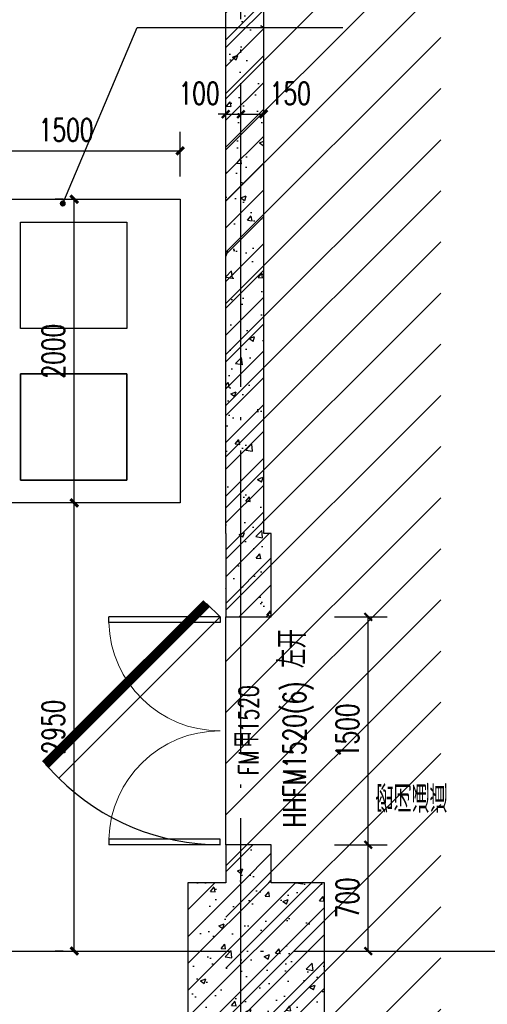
# Model space of a CAD drawing. Extents: x 797781 to 1255204, y 21234 to 1024248.
# Tile 770 of 1056: x 1163717 to 1166793, y 506768 to 513252. Entities that reach past the tile are written whole.
import ezdxf

# ---------------------------------------------------------------- set-up
doc = ezdxf.new("R2010")
doc.units = 0
doc.header["$LTSCALE"] = 1000
doc.header["$MEASUREMENT"] = 0
doc.linetypes.add('230303生产综合楼-平面图_t8$0$DOTE', pattern=[2.42, 2, -0.2, 0.02, -0.2])
for name, color, linetype in [('230303生产综合楼-平面图_t8$0$COLUMN', 40, 'Continuous'), ('230303生产综合楼-平面图_t8$0$DIM_LEAD', 3, 'Continuous'), ('230303生产综合楼-平面图_t8$0$DOOR_FIRE', 4, 'Continuous'), ('230303生产综合楼-平面图_t8$0$DOOR_FIRE_TEXT', 7, 'Continuous'), ('230303生产综合楼-平面图_t8$0$DOTE', 1, '230303生产综合楼-平面图_t8$0$DOTE'), ('230303生产综合楼-平面图_t8$0$PUB_DIM', 3, 'Continuous'), ('230303生产综合楼-平面图_t8$0$PUB_HATCH', 8, 'Continuous'), ('230303生产综合楼-平面图_t8$0$PUB_TEXT', 7, 'Continuous'), ('230303生产综合楼-平面图_t8$0$WALL', 40, 'Continuous'), ('230303生产综合楼-平面图_t8$0$WINDOW', 4, 'Continuous'), ('230303生产综合楼-平面图_t8$0$WINDOW_TEXT', 7, 'Continuous'), ('PUB_DIM', 3, 'Continuous')]:
    doc.layers.add(name, color=color, linetype=linetype)
doc.styles.add('230303生产综合楼-平面图_t8$0$_HZTXT', font='@HZTXT_E', dxfattribs={"width": 0.7, "bigfont": '@@HZTXT'})
doc.styles.add('230303生产综合楼-平面图_T8$0$_TCH_DIM_T3', font='SIMPLEX', dxfattribs={"width": 0.705882, "bigfont": 'GBCBIG'})
doc.styles.add('230303生产综合楼-平面图_t8$0$_TCH_WINDOW', font='SIMPLEX', dxfattribs={"height": 3.5, "bigfont": 'GBCBIG'})
doc.styles.add('_TCH_DIM_T3', font='SIMPLEX', dxfattribs={"width": 0.705882, "bigfont": 'GBCBIG'})
doc.dimstyles.new('230303生产综合楼-平面图_T8$0$_TCH_ARCH&&50', dxfattribs={"dimtxt": 148.75, "dimasz": 50, "dimexe": 125, "dimexo": 150, "dimgap": 63.125, "dimtad": 1, "dimdec": 0, "dimzin": 0, "dimdsep": 46, "dimtxsty": '230303生产综合楼-平面图_T8$0$_TCH_DIM_T3', "dimblk": '230303生产综合楼-平面图_t8$0$_ArchTick', "dimcen": 0.09, "dimclrt": 7, "dimazin": 2, "dimtfac": 1, "dimtdec": 0, "dimtix": 1, "dimtmove": 2, "dimatfit": 3, "dimfxl": 1, "dimtolj": 1, "dimtzin": 0, "dimarcsym": 0})
doc.dimstyles.new('_TCH_ARCH&&50', dxfattribs={"dimtxt": 148.75, "dimasz": 50, "dimexe": 125, "dimexo": 150, "dimgap": 63.125, "dimtad": 1, "dimdec": 0, "dimzin": 0, "dimdsep": 46, "dimtxsty": '_TCH_DIM_T3', "dimblk": 'ARCHTICK', "dimcen": 0.09, "dimclrt": 7, "dimazin": 2, "dimtfac": 1, "dimtdec": 0, "dimtix": 1, "dimtmove": 2, "dimatfit": 3, "dimfxl": 1, "dimtolj": 1, "dimtzin": 0, "dimarcsym": 0})
pattern_1 = [(45, (0, 0), (-88.388348, 88.388348), []), (50, (0, 0), (358.63009, -31.37607), [37.5, -412.5]), (355, (0, 0), (-69.37567, 376.09607), [30, -330]), (100.4514, (29.9, -2.6), (289.25469, 344.71977), [31.8701, -350.57106]), (46.1842, (0, 100), (533.62052, -82.7595), [56.25, -618.75]), (96.6356, (44.47, 93.1), (467.33135, 487.05894), [47.80514, -525.8565]), (351.1842, (0, 100), (467.33097, 487.0593), [45, -495]), (21, (50, 75), (298.453526, -201.309445), [37.5, -412.5]), (326, (50, 75), (121.65767, 362.57502), [30, -330]), (71.4514, (74.87, 58.22), (420.11131, 161.26525), [31.8701, -350.57106]), (37.5, (0, 0), (6.079928, 166.446927), [0, -326, 0, -335, 0, -331.25]), (7.5, (0, 0), (131.534769, 197.205856), [0, -191, 0, -318.5, 0, -126.25]), (327.5, (-111.5, 0), (266.911218, -11.277436), [0, -125, 0, -390, 0, -517.5]), (317.5, (-161.5, 0), (291.593085, 50.05249), [0, -162.5, 0, -259, 0, -367.5])]

# ---------------------------------------------------------------- blocks, each defined once
blk = doc.blocks.new('_ArchTick')
at = {"color": 0, "linetype": 'ByBlock', "const_width": 0.4}
blk.add_lwpolyline([(-0.5, -0.5), (0.5, 0.5)], dxfattribs=at)
blk = doc.blocks.new('*D2964')
at = {"layer": 'Defpoints', "color": 0, "transparency": 16777216}
for p in [(1164075.6, 510069.3), (1164153.7, 510069.3), (1164153.7, 507119)]:
    blk.add_point(p, dxfattribs=at)
at = {"layer": 'PUB_DIM', "color": 0, "lineweight": -2, "transparency": 16777216}
for p, q in [((1164003.7, 510069.3), (1163950.6, 510069.3)), ((1164075.6, 507119), (1164075.6, 510069.3)), ((1164003.7, 507119), (1163950.6, 507119))]:
    blk.add_line(p, q, dxfattribs=at)
at = {"layer": 'PUB_DIM', "color": 0, "lineweight": -2, "transparency": 16777216, "xscale": 50, "yscale": 50, "zscale": 50}
for p, rotation in [((1164075.6, 510069.3), 90), ((1164075.6, 507119), 270)]:
    blk.add_blockref('_ArchTick', p, dxfattribs=dict(at, rotation=rotation))
at = {"layer": 'PUB_DIM', "color": 7, "transparency": 16777216, "insert": (1163938.1, 508594.1), "char_height": 148.75, "attachment_point": 5, "rotation": 90, "style": '_TCH_DIM_T3'}
blk.add_mtext('\\A1;2950', dxfattribs=at)
blk = doc.blocks.new('*D2965')
at = {"layer": 'Defpoints', "color": 0, "transparency": 16777216}
for p in [(1164075.6, 512069.3), (1164153.7, 512069.3), (1164153.7, 510069.3)]:
    blk.add_point(p, dxfattribs=at)
at = {"layer": 'PUB_DIM', "color": 0, "lineweight": -2, "transparency": 16777216}
for p, q in [((1164003.7, 512069.3), (1163950.6, 512069.3)), ((1164075.6, 510069.3), (1164075.6, 512069.3)), ((1164003.7, 510069.3), (1163950.6, 510069.3))]:
    blk.add_line(p, q, dxfattribs=at)
at = {"layer": 'PUB_DIM', "color": 0, "lineweight": -2, "transparency": 16777216, "xscale": 50, "yscale": 50, "zscale": 50}
for p, rotation in [((1164075.6, 512069.3), 90), ((1164075.6, 510069.3), 270)]:
    blk.add_blockref('_ArchTick', p, dxfattribs=dict(at, rotation=rotation))
at = {"layer": 'PUB_DIM', "color": 7, "transparency": 16777216, "insert": (1163938.1, 511069.3), "char_height": 148.75, "attachment_point": 5, "rotation": 90, "style": '_TCH_DIM_T3'}
blk.add_mtext('\\A1;2000', dxfattribs=at)
blk = doc.blocks.new('*D2967')
at = {"layer": 'Defpoints', "color": 0, "transparency": 16777216}
for p in [(1164772.1, 512388.6), (1163272.1, 512069.3), (1164772.1, 512069.3)]:
    blk.add_point(p, dxfattribs=at)
at = {"layer": 'PUB_DIM', "color": 0, "lineweight": -2, "transparency": 16777216}
for p, q in [((1163272.1, 512219.3), (1163272.1, 512513.6)), ((1164772.1, 512219.3), (1164772.1, 512513.6)), ((1163272.1, 512388.6), (1164772.1, 512388.6))]:
    blk.add_line(p, q, dxfattribs=at)
at = {"layer": 'PUB_DIM', "color": 0, "lineweight": -2, "transparency": 16777216, "xscale": 50, "yscale": 50, "zscale": 50, "rotation": 180}
blk.add_blockref('_ArchTick', (1163272.1, 512388.6), dxfattribs=at)
at = {"layer": 'PUB_DIM', "color": 0, "lineweight": -2, "transparency": 16777216, "xscale": 50, "yscale": 50, "zscale": 50}
blk.add_blockref('_ArchTick', (1164772.1, 512388.6), dxfattribs=at)
at = {"layer": 'PUB_DIM', "color": 7, "transparency": 16777216, "insert": (1164022.1, 512526.1), "char_height": 148.75, "attachment_point": 5, "style": '_TCH_DIM_T3'}
blk.add_mtext('\\A1;1500', dxfattribs=at)
blk = doc.blocks.new('230303生产综合楼-平面图_t8$0$_ArchTick')
at = {"color": 0, "linetype": 'ByBlock', "const_width": 0.3}
blk.add_lwpolyline([(-0.5, -0.5), (0.5, 0.5)], dxfattribs=at)
blk = doc.blocks.new('*D3502')
at = {"layer": '230303生产综合楼-平面图_t8$0$PUB_DIM', "color": 0, "lineweight": -2, "transparency": 16777216}
for p, q in [((1165072.1, 512629.5), (1165022.1, 512629.5)), ((1165072.1, 512629.5), (1165172.1, 512629.5)), ((1165172.1, 512629.5), (1165222.1, 512629.5)), ((1165072.1, 512491.8), (1165072.1, 512504.5)), ((1165172.1, 512491.8), (1165172.1, 512504.5))]:
    blk.add_line(p, q, dxfattribs=at)
at = {"layer": 'Defpoints', "color": 0, "transparency": 16777216}
for p in [(1165072.1, 512641.8), (1165172.1, 512641.8), (1165172.1, 512629.5)]:
    blk.add_point(p, dxfattribs=at)
at = {"layer": '230303生产综合楼-平面图_t8$0$PUB_DIM', "color": 0, "lineweight": -2, "transparency": 16777216, "xscale": 50, "yscale": 50, "zscale": 50}
blk.add_blockref('230303生产综合楼-平面图_t8$0$_ArchTick', (1165072.1, 512629.5), dxfattribs=at)
at = {"layer": '230303生产综合楼-平面图_t8$0$PUB_DIM', "color": 0, "lineweight": -2, "transparency": 16777216, "xscale": 50, "yscale": 50, "zscale": 50, "rotation": 180}
blk.add_blockref('230303生产综合楼-平面图_t8$0$_ArchTick', (1165172.1, 512629.5), dxfattribs=at)
at = {"layer": '230303生产综合楼-平面图_t8$0$PUB_DIM', "color": 7, "transparency": 16777216, "insert": (1164897.1, 512767), "char_height": 148.75, "attachment_point": 5, "style": '230303生产综合楼-平面图_T8$0$_TCH_DIM_T3'}
blk.add_mtext('\\A1;100', dxfattribs=at)
blk = doc.blocks.new('*D3503')
at = {"layer": '230303生产综合楼-平面图_t8$0$PUB_DIM', "color": 0, "lineweight": -2, "transparency": 16777216}
for p, q in [((1165172.1, 512629.5), (1165322.1, 512629.5)), ((1165172.1, 512491.8), (1165172.1, 512504.5)), ((1165322.1, 512491.8), (1165322.1, 512504.5))]:
    blk.add_line(p, q, dxfattribs=at)
at = {"layer": 'Defpoints', "color": 0, "transparency": 16777216}
for p in [(1165172.1, 512641.8), (1165322.1, 512641.8), (1165322.1, 512629.5)]:
    blk.add_point(p, dxfattribs=at)
at = {"layer": '230303生产综合楼-平面图_t8$0$PUB_DIM', "color": 0, "lineweight": -2, "transparency": 16777216, "xscale": 50, "yscale": 50, "zscale": 50, "rotation": 180}
blk.add_blockref('230303生产综合楼-平面图_t8$0$_ArchTick', (1165172.1, 512629.5), dxfattribs=at)
at = {"layer": '230303生产综合楼-平面图_t8$0$PUB_DIM', "color": 0, "lineweight": -2, "transparency": 16777216, "xscale": 50, "yscale": 50, "zscale": 50}
blk.add_blockref('230303生产综合楼-平面图_t8$0$_ArchTick', (1165322.1, 512629.5), dxfattribs=at)
at = {"layer": '230303生产综合楼-平面图_t8$0$PUB_DIM', "color": 7, "transparency": 16777216, "insert": (1165497.1, 512767), "char_height": 148.75, "attachment_point": 5, "style": '230303生产综合楼-平面图_T8$0$_TCH_DIM_T3'}
blk.add_mtext('\\A1;150', dxfattribs=at)
blk = doc.blocks.new('*D3504')
at = {"layer": '230303生产综合楼-平面图_t8$0$PUB_DIM', "color": 0, "lineweight": -2, "transparency": 16777216}
for p, q in [((1165788.3, 509319), (1166135, 509319)), ((1166010, 507819), (1166010, 509319)), ((1165788.3, 507819), (1166135, 507819))]:
    blk.add_line(p, q, dxfattribs=at)
at = {"layer": 'Defpoints', "color": 0, "transparency": 16777216}
for p in [(1165638.3, 509319), (1166010, 509319), (1165638.3, 507819)]:
    blk.add_point(p, dxfattribs=at)
at = {"layer": '230303生产综合楼-平面图_t8$0$PUB_DIM', "color": 0, "lineweight": -2, "transparency": 16777216, "xscale": 50, "yscale": 50, "zscale": 50}
for p, rotation in [((1166010, 509319), 90), ((1166010, 507819), 270)]:
    blk.add_blockref('230303生产综合楼-平面图_t8$0$_ArchTick', p, dxfattribs=dict(at, rotation=rotation))
at = {"layer": '230303生产综合楼-平面图_t8$0$PUB_DIM', "color": 7, "transparency": 16777216, "insert": (1165872.5, 508569), "char_height": 148.75, "attachment_point": 5, "rotation": 90, "style": '230303生产综合楼-平面图_T8$0$_TCH_DIM_T3'}
blk.add_mtext('\\A1;1500', dxfattribs=at)
blk = doc.blocks.new('*D3505')
at = {"layer": '230303生产综合楼-平面图_t8$0$PUB_DIM', "color": 0, "lineweight": -2, "transparency": 16777216}
for p, q in [((1165788.3, 507819), (1166135, 507819)), ((1166010, 507119), (1166010, 507819)), ((1165788.3, 507119), (1166135, 507119))]:
    blk.add_line(p, q, dxfattribs=at)
at = {"layer": 'Defpoints', "color": 0, "transparency": 16777216}
for p in [(1165638.3, 507819), (1166010, 507819), (1165638.3, 507119)]:
    blk.add_point(p, dxfattribs=at)
at = {"layer": '230303生产综合楼-平面图_t8$0$PUB_DIM', "color": 0, "lineweight": -2, "transparency": 16777216, "xscale": 50, "yscale": 50, "zscale": 50}
for p, rotation in [((1166010, 507819), 90), ((1166010, 507119), 270)]:
    blk.add_blockref('230303生产综合楼-平面图_t8$0$_ArchTick', p, dxfattribs=dict(at, rotation=rotation))
at = {"layer": '230303生产综合楼-平面图_t8$0$PUB_DIM', "color": 7, "transparency": 16777216, "insert": (1165872.5, 507469), "char_height": 148.75, "attachment_point": 5, "rotation": 90, "style": '230303生产综合楼-平面图_T8$0$_TCH_DIM_T3'}
blk.add_mtext('\\A1;700', dxfattribs=at)
blk = doc.blocks.new('230303生产综合楼-平面图_t8$0$$DorLib2D$00000002')
for p, q in [((-0.5, 0), (-0.5, 0.4875)), ((-0.475, 0.4875), (-0.5, 0.4875)), ((-0.475, 0), (-0.475, 0.4875)), ((0.475, 0), (0.475, 0.4875)), ((0.475, 0.4875), (0.5, 0.4875)), ((0.5, 0), (0.5, 0.4875)), ((-0.5, 0), (-0.475, 0)), ((0.5, 0), (0.475, 0))]:
    blk.add_line(p, q)
at = {"lineweight": 13}
for centre, start, end in [((-0.4875, 0), 0, 88.5307), ((0.4875, 0), 91.4693, 180)]:
    blk.add_arc(centre, 0.4875, start, end, dxfattribs=at)
blk = doc.blocks.new('230303生产综合楼-平面图_t8$0$$DorLib2D$00000085')
for p, q in [((-0.2071, 0.8321), (-0.1482, 0.891)), ((0.5, 0.125), (-0.2071, 0.8321)), ((0.5, 0.125), (0.5589, 0.1839))]:
    blk.add_line(p, q)
at = {"const_width": 0.0417}
blk.add_lwpolyline([(0.5589, 0.1839), (-0.1482, 0.891)], dxfattribs=at)
blk.add_arc((0.5, 0.125), 1, 135, 180)

msp = doc.modelspace()

# ---------------------------------------------------------------- hatches: boundary and pattern name
at = {"layer": '230303生产综合楼-平面图_t8$0$PUB_HATCH'}
h = msp.add_hatch(dxfattribs=at)
h.set_pattern_fill('ANSI31', color=256, scale=150)
h.set_pattern_definition([(45, (347808.03, 617851.47), (-168.3798, 168.3798), [])])
h.paths.add_polyline_path([(1166486.5, 515968.9), (1165072.1, 515968.9), (1165072.1, 506669), (1166486.5, 506669)])
h = msp.add_hatch(dxfattribs=at)
h.set_pattern_fill('钢筋混凝土', color=256, scale=50, style=0)
h.set_pattern_definition(pattern_1)
h.paths.add_polyline_path([(1165322.1, 515069), (1165072.1, 515069), (1165072.1, 509869), (1165322.1, 509869)])
h = msp.add_hatch(dxfattribs=at)
h.set_pattern_fill('钢筋混凝土', color=256, scale=50, style=0)
h.set_pattern_definition(pattern_1)
h.paths.add_polyline_path([(1165072.1, 509869), (1165072.1, 509319), (1165372.1, 509319), (1165372.1, 509869)])
h = msp.add_hatch(dxfattribs=at)
h.set_pattern_fill('钢筋混凝土', color=256, scale=50, style=0)
h.set_pattern_definition(pattern_1)
h.paths.add_polyline_path([(1165072.1, 507569), (1165372.1, 507569), (1165372.1, 507819), (1165072.1, 507819)])
h = msp.add_hatch(dxfattribs=at)
h.set_pattern_fill('钢筋混凝土', color=256, scale=50, style=0)
h.set_pattern_definition(pattern_1)
h.paths.add_polyline_path([(1164822.1, 506669), (1165722.1, 506669), (1165722.1, 507569), (1164822.1, 507569)])

# ---------------------------------------------------------------- linework, layer by layer
for points in [[(1163272.1, 512069.3), (1164772.1, 512069.3), (1164772.1, 510069.3), (1163272.1, 510069.3)], [(1163272.1, 512069.3), (1164772.1, 512069.3), (1164772.1, 510069.3), (1163272.1, 510069.3)], [(1164422.1, 511219.3), (1163722.1, 511219.3), (1163722.1, 511919.3), (1164422.1, 511919.3)], [(1164422.1, 511219.3), (1163722.1, 511219.3), (1163722.1, 511919.3), (1164422.1, 511919.3)], [(1163722.1, 510919.3), (1164422.1, 510919.3), (1164422.1, 510219.3), (1163722.1, 510219.3)], [(1163722.1, 510219.3), (1164422.1, 510219.3), (1164422.1, 510919.3), (1163722.1, 510919.3)]]:
    msp.add_lwpolyline(points, close=True)
at = {"layer": '230303生产综合楼-平面图_t8$0$COLUMN'}
for p, q in [((1165072.1, 507569), (1164822.1, 507569)), ((1164822.1, 507569), (1164822.1, 506669)), ((1165722.1, 507569), (1165372.1, 507569)), ((1165722.1, 506669), (1165722.1, 507569))]:
    msp.add_line(p, q, dxfattribs=at)
at = {"layer": '230303生产综合楼-平面图_t8$0$DIM_LEAD'}
for p, q in [((1164000.3, 512041.6), (1164489, 513200.5)), ((1164489, 513200.5), (1165843, 513200.5))]:
    msp.add_line(p, q, dxfattribs=at)
at = {"layer": '230303生产综合楼-平面图_t8$0$DIM_LEAD', "const_width": 20}
msp.add_lwpolyline([(1163996.4, 512032.4, 1), (1164004.1, 512050.8, 1)], format="xyb", close=True, dxfattribs=at)
at = {"layer": '230303生产综合楼-平面图_t8$0$DOTE'}
for p, q in [((1165172.1, 505994.5), (1165172.1, 516514)), ((1155840.7, 507119), (1166994.9, 507119))]:
    msp.add_line(p, q, dxfattribs=at)
at = {"layer": '230303生产综合楼-平面图_t8$0$WALL'}
for p, q in [((1165072.1, 509869), (1165072.1, 515069)), ((1165322.1, 509869), (1165322.1, 515069)), ((1165072.1, 509869), (1165072.1, 509319)), ((1165372.1, 509869), (1165322.1, 509869)), ((1165372.1, 509319), (1165372.1, 509869)), ((1165072.1, 509319), (1165372.1, 509319)), ((1165372.1, 507819), (1165072.1, 507819)), ((1165072.1, 507819), (1165072.1, 507569)), ((1165372.1, 507569), (1165372.1, 507819))]:
    msp.add_line(p, q, dxfattribs=at)
at = {"layer": '230303生产综合楼-平面图_t8$0$WINDOW'}
msp.add_line((1165072.1, 507819), (1165072.1, 509319), dxfattribs=at)

# ---------------------------------------------------------------- block references
at = {"layer": '230303生产综合楼-平面图_t8$0$DOOR_FIRE', "xscale": -1500, "yscale": -1500, "zscale": 100, "rotation": 270}
msp.add_blockref('230303生产综合楼-平面图_t8$0$$DorLib2D$00000002', (1165034.6, 508569), dxfattribs=at)
at = {"layer": '230303生产综合楼-平面图_t8$0$WINDOW', "xscale": 1500, "yscale": 1500, "zscale": 300, "rotation": 89.99995193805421}
msp.add_blockref('230303生产综合楼-平面图_t8$0$$DorLib2D$00000085', (1165222.1, 508569), dxfattribs=at)

# ---------------------------------------------------------------- texts
at = {"layer": '230303生产综合楼-平面图_t8$0$DOOR_FIRE_TEXT', "style": '230303生产综合楼-平面图_t8$0$_TCH_WINDOW', "width": 0.705882}
for s, p in [('1520', (1165287, 508560.1)), ('FM', (1165287, 508277.9))]:
    msp.add_text(s, height=127.5, rotation=90, dxfattribs=at).set_placement(p)
at = {"layer": '230303生产综合楼-平面图_t8$0$DOOR_FIRE_TEXT', "style": '230303生产综合楼-平面图_t8$0$_TCH_WINDOW'}
msp.add_text('甲', height=153.2, rotation=90, dxfattribs=at).set_placement((1165287, 508457.9))
at = {"layer": '230303生产综合楼-平面图_t8$0$PUB_TEXT', "color": 1, "style": '230303生产综合楼-平面图_t8$0$_HZTXT', "width": 0.7}
msp.add_text('密闭通道', height=178.72, rotation=0, dxfattribs=at).set_placement((1166056.6, 508028.8))
at = {"layer": '230303生产综合楼-平面图_t8$0$WINDOW_TEXT', "style": '230303生产综合楼-平面图_t8$0$_TCH_WINDOW'}
msp.add_text('左开', height=178.72, rotation=89.99995, dxfattribs=at).set_placement((1165599.5, 508982.3))
at = {"layer": '230303生产综合楼-平面图_t8$0$WINDOW_TEXT', "style": '230303生产综合楼-平面图_t8$0$_TCH_WINDOW', "width": 0.705882}
msp.add_text('HHFM1520(6)', height=148.75, rotation=89.99995, dxfattribs=at).set_placement((1165599.5, 507932.3))

# ---------------------------------------------------------------- dimensions: what is measured, and where the dimension line sits
at = {"layer": '230303生产综合楼-平面图_t8$0$PUB_DIM'}
for base, p1, p2, picture, middle in [((1165172.1, 512629.5), (1165072.1, 512641.8), (1165172.1, 512641.8), '*D3502', (1164897.1, 512767)), ((1165322.1, 512629.5), (1165172.1, 512641.8), (1165322.1, 512641.8), '*D3503', (1165497.1, 512767))]:
    dim = msp.add_linear_dim(base=base, p1=p1, p2=p2, angle=0, dimstyle='230303生产综合楼-平面图_T8$0$_TCH_ARCH&&50', dxfattribs=at)
    dim.commit()
    dim.dimension.update_dxf_attribs({"geometry": picture, "text_midpoint": middle, "dimtype": 161})
for p1, p2, picture, middle in [((1165638.3, 507819), (1165638.3, 509319), '*D3504', (1165872.5, 508569)), ((1165638.3, 507119), (1165638.3, 507819), '*D3505', (1165872.5, 507469))]:
    dim = msp.add_aligned_dim(p1=p1, p2=p2, distance=-371.7, dimstyle='230303生产综合楼-平面图_T8$0$_TCH_ARCH&&50', dxfattribs=at)
    dim.commit()
    dim.dimension.update_dxf_attribs({"geometry": picture, "text_midpoint": middle})
at = {"layer": 'PUB_DIM'}
for p1, p2, distance, picture, middle in [((1163272.1, 512069.3), (1164772.1, 512069.3), 319.4, '*D2967', (1164022.1, 512526.1)), ((1164153.7, 510069.3), (1164153.7, 512069.3), 78.1, '*D2965', (1163938.1, 511069.3)), ((1164153.7, 507119), (1164153.7, 510069.3), 78.1, '*D2964', (1163938.1, 508594.1))]:
    dim = msp.add_aligned_dim(p1=p1, p2=p2, distance=distance, dimstyle='_TCH_ARCH&&50', dxfattribs=at)
    dim.commit()
    dim.dimension.update_dxf_attribs({"geometry": picture, "text_midpoint": middle})

doc.saveas('drawing.dxf')
